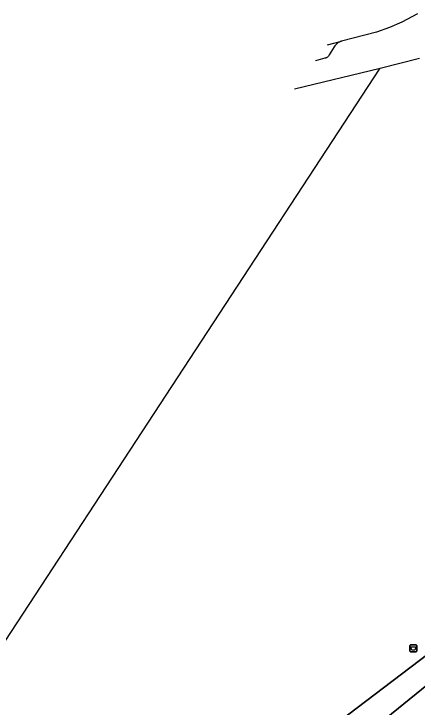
# Model space of a CAD drawing. Extents: x 159353 to 160616, y 385893 to 387321.
# Drawn here: x 159586.8 to 159645.4, y 386665.3 to 386765.9 of the extents above; entities that cross this region are included whole.
import ezdxf

# ---------------------------------------------------------------- set-up
doc = ezdxf.new("R2010")
doc.units = 0
for name, color, linetype in [('IMGEO_Afvalbak', 7, 'Continuous'), ('IMGEO_Gemengd_bos', 7, 'Continuous'), ('IMGEO_Hek', 7, 'Continuous'), ('IMGEO_Rijbaan_lokaal_open', 7, 'Continuous'), ('IMGEO_Voetpad_open', 7, 'Continuous')]:
    doc.layers.add(name, color=color, linetype=linetype)

msp = doc.modelspace()

# ---------------------------------------------------------------- linework, layer by layer
at = {"layer": 'IMGEO_Afvalbak'}
for p, q in [((159644.31, 386673.39), (159644.31, 386674.19)), ((159644.31, 386674.19), (159644.31, 386673.39)), ((159644.41, 386674.29), (159645.2, 386674.29)), ((159645.2, 386674.29), (159644.41, 386674.29)), ((159645.3, 386674.19), (159645.3, 386673.39)), ((159645.3, 386673.39), (159645.3, 386674.19)), ((159645.2, 386673.29), (159644.41, 386673.29)), ((159644.41, 386673.29), (159645.2, 386673.29))]:
    msp.add_line(p, q, dxfattribs=at)
msp.add_lwpolyline([(159644.45, 386674.01), (159645.15, 386674.01), (159645.01, 386673.54), (159644.6, 386673.54), (159644.45, 386674.01)], dxfattribs=at)
for centre, start, end in [((159644.41, 386674.19), 90, 180), ((159644.41, 386674.19), 90, 180), ((159645.2, 386674.19), 0, 90), ((159645.2, 386674.19), 360, 90), ((159644.41, 386673.39), 180, 270), ((159644.41, 386673.39), 180, 270), ((159645.2, 386673.39), 270, 0), ((159645.2, 386673.39), 270, 0)]:
    msp.add_arc(centre, 0.1, start, end, dxfattribs=at)
at = {"layer": 'IMGEO_Gemengd_bos'}
for points in [[(159464.54, 386537.3), (159478.69, 386546.62), (159599.28, 386636.76), (159652.12, 386676.93), (159661.01, 386658.99), (159689.7, 386673.25)], [(159659.96, 386649.25), (159658.56, 386652.04), (159649.32, 386670.53), (159535.12, 386577.9), (159535.39, 386577.48), (159500, 386556.26), (159499.51, 386555.96), (159460.52, 386531.74), (159460.26, 386531.58), (159460.26, 386531.58)]]:
    msp.add_lwpolyline(points, dxfattribs=at)
at = {"layer": 'IMGEO_Hek'}
for points in [[(159639.99, 386758), (159645.7, 386759.43)], [(159582.99, 386670.93), (159639.99, 386758)], [(159689.7, 386673.25), (159661.01, 386658.99), (159652.12, 386676.93), (159599.28, 386636.76)], [(159500, 386556.26), (159535.39, 386577.48), (159535.12, 386577.9), (159649.32, 386670.53), (159658.56, 386652.04)]]:
    msp.add_lwpolyline(points, dxfattribs=at)
at = {"layer": 'IMGEO_Rijbaan_lokaal_open'}
for points in [[(159645.41, 386765.87), (159643.15, 386764.66), (159641.36, 386763.87), (159639.44, 386763.22), (159634.38, 386761.91)], [(159632.35, 386761.38), (159632.35, 386761.38), (159634.38, 386761.91)]]:
    msp.add_lwpolyline(points, dxfattribs=at)
at = {"layer": 'IMGEO_Voetpad_open'}
for points in [[(159634.38, 386761.91), (159634.22, 386761.85), (159634.07, 386761.78), (159633.92, 386761.69), (159633.79, 386761.59), (159633.66, 386761.48), (159633.54, 386761.36), (159633.43, 386761.23), (159633.34, 386761.09), (159633.33, 386761.07), (159632.6, 386759.9), (159632.59, 386759.87), (159632.55, 386759.81), (159632.51, 386759.74), (159632.45, 386759.68), (159632.4, 386759.63), (159632.34, 386759.58), (159632.27, 386759.54), (159632.21, 386759.5), (159632.13, 386759.47), (159632.06, 386759.44), (159631.98, 386759.42), (159630.62, 386759.07), (159630.62, 386759.07)], [(159627.55, 386754.97), (159627.55, 386754.97), (159639.99, 386758), (159645.7, 386759.43)]]:
    msp.add_lwpolyline(points, dxfattribs=at)

doc.saveas('drawing.dxf')
